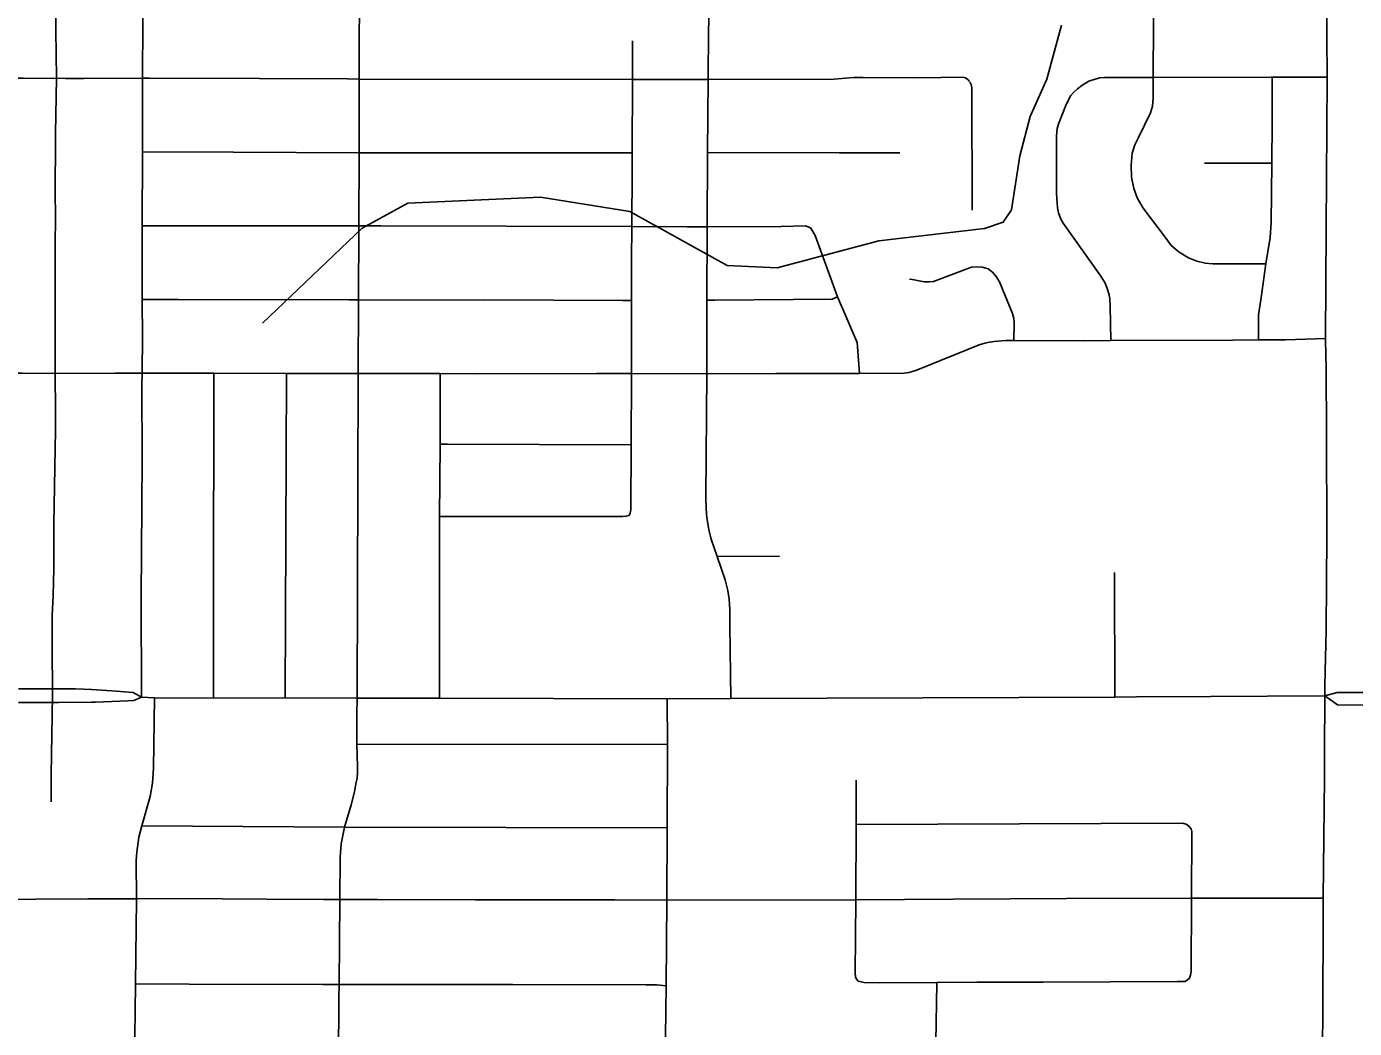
# Model space of a CAD drawing. Extents: x -1403959 to 81668, y -1400582 to 11018.
# Drawn here: x 7289.9 to 7387.6, y 9182.5 to 9256.3 of the extents above; entities that cross this region are included whole.
import ezdxf

# ---------------------------------------------------------------- set-up
doc = ezdxf.new("R2010")
doc.units = 0
for name, color, linetype in [('tdCiSectNmbr', 7, 'Continuous'), ('tdCiSectTwpRng', 7, 'Continuous'), ('tdCoDivCarto', 7, 'Continuous'), ('tdCoSurfBitum', 7, 'Continuous')]:
    doc.layers.add(name, color=color, linetype=linetype)

msp = doc.modelspace()

# ---------------------------------------------------------------- linework, layer by layer
at = {"layer": 'tdCiSectNmbr'}
for points in [[(7385.555, 9241.458), (7385.616, 9252.515), (7385.615, 9252.587), (7385.59, 9255.561), (7385.623, 9266.527), (7385.648, 9286.13), (7385.66, 9291.769), (7385.68, 9298.995)], [(7341.68, 9212.233), (7341.68, 9213.391), (7341.621, 9214.137), (7341.526, 9214.776), (7341.337, 9215.569), (7340.733, 9217.285), (7340.307, 9218.552), (7340.119, 9219.278), (7339.977, 9220.142), (7339.918, 9220.793), (7339.894, 9221.646), (7339.977, 9230.73), (7339.989, 9236.116), (7339.989, 9236.153), (7340.001, 9241.518), (7340.001, 9241.569), (7340.036, 9246.975), (7340.037, 9247.028), (7340.072, 9252.412), (7340.107, 9256.031), (7340.143, 9257.386)], [(7385.511, 9233.34), (7385.555, 9241.458)], [(7385.55, 9211.86), (7385.606, 9218.857), (7385.572, 9226.31), (7385.538, 9231.144), (7385.51, 9233.194), (7385.511, 9233.34), (7385.511, 9233.34)], [(7341.732, 9206.827), (7341.68, 9212.233)], [(7385.438, 9207.016), (7385.456, 9207.785), (7385.55, 9211.86)], [(7294.709, 9207.499), (7293.532, 9207.531), (7291.481, 9207.547), (7289.332, 9207.538)], [(7294.699, 9206.557), (7294.995, 9206.561), (7297.365, 9206.656), (7297.826, 9206.688), (7298.381, 9206.915)], [(7298.381, 9206.915), (7297.778, 9207.276), (7296.204, 9207.388), (7294.709, 9207.499)], [(7298.381, 9206.915), (7299.328, 9206.881), (7303.665, 9206.863), (7308.957, 9206.879), (7314.236, 9206.862), (7314.265, 9206.862), (7320.278, 9206.862), (7320.296, 9206.862), (7337.067, 9206.809), (7341.732, 9206.827), (7369.998, 9206.932), (7371.587, 9206.957)], [(7371.587, 9206.957), (7377.047, 9206.98)], [(7377.047, 9206.98), (7385.408, 9207.016)], [(7385.408, 9207.016), (7385.438, 9207.016)], [(7385.43, 9202.888), (7385.438, 9207.016)], [(7385.438, 9207.016), (7386.389, 9206.365), (7392.643, 9206.322)], [(7289.325, 9206.529), (7292.26, 9206.529), (7294.699, 9206.557)], [(7337.082, 9203.444), (7337.067, 9206.809)], [(7336.748, 9131.762), (7336.77, 9137.234), (7336.81, 9150.431), (7336.826, 9156.358), (7336.889, 9162.085), (7336.888, 9167.804), (7336.904, 9173.91), (7336.904, 9173.985), (7336.91, 9179.956), (7336.912, 9180.069), (7336.984, 9185.682), (7337.032, 9191.977), (7337.047, 9197.301), (7337.082, 9203.444)], [(7385.327, 9192.101), (7385.327, 9192.126), (7385.427, 9200.978), (7385.43, 9202.888)], [(7385.017, 9123.12), (7385.026, 9131.485), (7385.085, 9139.502), (7385.142, 9155.497), (7385.143, 9155.918), (7385.145, 9156.253), (7385.207, 9174.013), (7385.208, 9174.092), (7385.266, 9180.075), (7385.337, 9189.643), (7385.327, 9192.101)]]:
    msp.add_lwpolyline(points, dxfattribs=at)
at = {"layer": 'tdCiSectTwpRng'}
for points in [[(7314.314, 9230.753), (7314.346, 9236.146), (7314.346, 9236.175), (7314.361, 9241.556), (7314.362, 9241.635), (7314.391, 9246.996), (7314.405, 9251.405), (7314.406, 9252.441), (7314.408, 9260.613), (7314.446, 9269.458), (7314.449, 9271.712), (7314.449, 9271.762), (7314.451, 9274.143), (7314.455, 9277.243), (7314.455, 9277.262)], [(7298.419, 9230.79), (7298.444, 9233.512), (7298.438, 9236.111), (7298.438, 9236.199), (7298.425, 9241.545), (7298.425, 9241.633), (7298.448, 9247.008), (7298.448, 9247.073), (7298.447, 9252.426), (7298.448, 9252.511), (7298.49, 9260.775)], [(7381.115, 9238.837), (7377.206, 9238.845), (7376.637, 9238.889), (7376.035, 9239.023), (7375.422, 9239.269), (7374.742, 9239.682), (7374.155, 9240.194), (7373.709, 9240.79), (7372.092, 9242.944), (7371.669, 9243.635), (7371.401, 9244.387), (7371.223, 9245.212), (7371.201, 9246.094), (7371.278, 9246.982), (7371.468, 9247.584), (7371.736, 9248.131), (7372.628, 9249.939), (7372.762, 9250.441), (7372.812, 9251.054), (7372.812, 9252.561), (7372.841, 9256.553), (7372.84, 9256.988), (7372.682, 9258.375), (7372.669, 9258.465)], [(7334.41, 9225.514), (7334.426, 9230.657), (7334.426, 9230.746), (7334.434, 9236.126), (7334.439, 9239.146), (7334.457, 9241.577), (7334.488, 9245.731), (7334.49, 9247), (7334.496, 9252.395), (7334.499, 9255.248)], [(7288.75, 9252.5), (7289.25, 9252.501), (7289.661, 9252.5), (7292.776, 9252.489)], [(7292.776, 9252.489), (7294.143, 9252.482), (7298.448, 9252.511), (7298.976, 9252.515), (7307.058, 9252.486), (7313.53, 9252.46), (7314.406, 9252.441), (7334.473, 9252.395), (7334.496, 9252.395), (7340.072, 9252.412), (7349.338, 9252.422), (7349.644, 9252.46), (7350.766, 9252.555), (7351.489, 9252.555), (7355.583, 9252.531), (7358.822, 9252.574), (7359.013, 9252.524), (7359.205, 9252.374), (7359.305, 9252.255)], [(7359.494, 9242.786), (7359.484, 9251.717), (7359.472, 9251.824), (7359.454, 9251.911), (7359.421, 9252.011), (7359.379, 9252.131), (7359.339, 9252.216)], [(7366.96, 9251.454), (7367.249, 9251.707), (7367.563, 9251.955), (7368.082, 9252.273), (7368.55, 9252.44), (7368.902, 9252.524), (7369.249, 9252.544), (7372.812, 9252.561), (7381.512, 9252.567), (7381.567, 9252.568), (7384.902, 9252.583), (7385.563, 9252.586)], [(7380.747, 9236.176), (7381.115, 9238.837), (7381.432, 9240.767), (7381.51, 9241.861), (7381.542, 9246.239), (7381.564, 9249.237), (7381.566, 9252.016), (7381.567, 9252.568)], [(7369.637, 9236.221), (7369.581, 9236.552), (7369.459, 9236.954), (7369.291, 9237.4), (7368.968, 9237.919), (7366.194, 9241.83), (7366.016, 9242.131), (7365.86, 9242.577), (7365.782, 9242.968), (7365.748, 9243.29), (7365.715, 9244.026), (7365.715, 9248.267), (7365.759, 9248.791), (7365.871, 9249.193), (7366.424, 9250.554), (7366.766, 9251.216), (7366.96, 9251.454)], [(7298.448, 9247.073), (7305.151, 9247.048), (7314.391, 9246.996), (7334.454, 9247), (7334.49, 9247)], [(7340.037, 9247.028), (7349.702, 9247.015), (7354.176, 9246.996)], [(7376.588, 9246.239), (7381.486, 9246.239), (7381.542, 9246.239)], [(7298.425, 9241.633), (7314.362, 9241.635), (7315.979, 9241.635), (7334.457, 9241.577), (7338.497, 9241.564), (7340.001, 9241.569), (7345.415, 9241.588), (7347.252, 9241.635), (7347.526, 9241.515)], [(7351.206, 9230.768), (7351.044, 9233.048), (7349.597, 9236.404), (7347.943, 9240.92), (7347.633, 9241.468), (7347.526, 9241.515)], [(7362.575, 9233.176), (7362.588, 9234.485), (7362.557, 9234.818), (7362.464, 9235.175), (7361.504, 9237.501), (7361.275, 9237.9), (7361.003, 9238.215), (7360.689, 9238.453), (7360.496, 9238.521), (7360.23, 9238.581), (7359.808, 9238.606), (7359.442, 9238.58), (7356.658, 9237.535), (7356.343, 9237.509), (7355.97, 9237.518), (7355.103, 9237.671), (7354.895, 9237.71)], [(7339.989, 9236.153), (7340.577, 9236.157), (7349.188, 9236.224), (7349.597, 9236.404)], [(7369.693, 9233.18), (7369.659, 9235.73), (7369.637, 9236.221)], [(7298.438, 9236.199), (7299.01, 9236.198), (7301.077, 9236.196), (7313.65, 9236.181), (7314.346, 9236.175), (7316.003, 9236.16), (7323.615, 9236.189), (7333.765, 9236.14), (7334.404, 9236.126), (7334.434, 9236.126)], [(7380.559, 9233.225), (7380.557, 9234.535), (7380.579, 9235.082), (7380.747, 9236.176)], [(7292.602, 9230.754), (7296.423, 9230.793), (7298.419, 9230.79), (7302.268, 9230.786), (7303.707, 9230.781), (7309.038, 9230.765), (7312.147, 9230.756), (7314.314, 9230.753), (7320.346, 9230.747), (7322.967, 9230.744), (7331.863, 9230.753), (7334.426, 9230.746), (7339.977, 9230.73), (7345.05, 9230.758), (7351.206, 9230.768), (7354.487, 9230.774), (7354.831, 9230.838), (7355.348, 9230.99), (7360.026, 9232.878), (7360.421, 9232.992), (7360.765, 9233.069), (7361.109, 9233.107), (7361.974, 9233.177), (7362.575, 9233.176), (7367.719, 9233.171), (7369.693, 9233.18), (7378.667, 9233.218), (7380.559, 9233.225), (7382.545, 9233.233), (7385.511, 9233.34)], [(7288.698, 9230.792), (7289.159, 9230.79), (7289.623, 9230.785), (7292.602, 9230.754)], [(7298.381, 9206.915), (7298.364, 9214.281), (7298.419, 9224.437), (7298.411, 9229.882), (7298.419, 9230.79)], [(7303.665, 9206.863), (7303.686, 9213.558), (7303.707, 9230.754), (7303.707, 9230.781)], [(7308.957, 9206.879), (7309.038, 9230.716), (7309.038, 9230.765)], [(7314.236, 9206.862), (7314.314, 9230.732), (7314.314, 9230.753)], [(7320.299, 9220.219), (7320.346, 9225.499), (7320.346, 9225.566), (7320.346, 9230.688), (7320.346, 9230.747)], [(7320.346, 9225.566), (7320.902, 9225.564), (7334.41, 9225.514)], [(7334.266, 9220.307), (7334.345, 9220.473), (7334.384, 9220.71), (7334.41, 9225.514)], [(7320.296, 9206.862), (7320.3, 9207.698), (7320.317, 9211.491), (7320.299, 9220.219)], [(7320.299, 9220.219), (7333.777, 9220.228), (7334.029, 9220.244), (7334.266, 9220.307)], [(7340.733, 9217.285), (7345.312, 9217.32)], [(7369.998, 9206.932), (7369.981, 9216.095)], [(7392.575, 9207.265), (7386.365, 9207.273), (7385.438, 9207.016)], [(7297.827, 9173.967), (7297.873, 9180.039), (7297.934, 9185.749), (7297.935, 9185.821), (7298, 9192.016), (7298, 9192.086), (7297.995, 9194.896), (7298.041, 9195.511), (7298.179, 9196.616), (7298.409, 9197.457), (7299.023, 9199.62), (7299.177, 9200.587), (7299.269, 9201.709), (7299.328, 9206.881)], [(7313.313, 9197.348), (7313.795, 9198.989), (7314.057, 9199.968), (7314.154, 9200.535), (7314.237, 9200.957), (7314.276, 9201.384), (7314.271, 9201.814), (7314.216, 9203.459), (7314.232, 9205.673), (7314.236, 9206.862)], [(7314.216, 9203.459), (7337.082, 9203.444)], [(7351.082, 9186.05), (7350.985, 9186.168), (7350.922, 9186.346), (7350.901, 9186.61), (7350.936, 9192.007), (7350.975, 9197.56), (7350.962, 9200.823)], [(7298.409, 9197.457), (7313.313, 9197.348), (7337.047, 9197.301)], [(7312.914, 9185.769), (7312.968, 9191.991), (7312.969, 9192.029), (7312.996, 9195.179), (7313.078, 9196.12), (7313.313, 9197.348)], [(7350.975, 9197.56), (7375.002, 9197.64), (7375.153, 9197.609)], [(7375.633, 9192.085), (7375.633, 9192.118), (7375.668, 9197.046), (7375.608, 9197.23), (7375.442, 9197.438), (7375.258, 9197.587), (7375.153, 9197.609)], [(7288.99, 9192.016), (7289.029, 9192.016), (7290.597, 9192.061), (7294.441, 9192.077), (7298, 9192.086), (7301.092, 9192.094), (7307.58, 9192.045), (7311.765, 9192.029), (7312.969, 9192.029)], [(7312.969, 9192.029), (7315.755, 9192.029), (7322.925, 9192.013), (7333.193, 9192.013), (7337.032, 9191.977)], [(7337.032, 9191.977), (7350.936, 9192.007), (7358.092, 9192.061), (7366.445, 9192.094), (7375.633, 9192.118), (7378.773, 9192.126), (7385.327, 9192.126)], [(7374.93, 9185.987), (7375.161, 9185.991), (7375.339, 9186.107), (7375.481, 9186.241), (7375.57, 9186.455), (7375.613, 9186.736), (7375.633, 9192.085)], [(7297.935, 9185.821), (7301.894, 9185.796), (7311.737, 9185.78), (7311.732, 9185.778), (7312.914, 9185.769)], [(7312.89, 9174.002), (7312.872, 9179.984), (7312.873, 9180.087), (7312.908, 9184.909), (7312.913, 9185.699), (7312.914, 9185.769)], [(7312.914, 9185.769), (7313.534, 9185.765), (7325.668, 9185.765), (7335.48, 9185.749), (7336.275, 9185.733), (7336.984, 9185.682)], [(7351.082, 9186.05), (7351.109, 9186.016), (7351.559, 9185.918), (7352.698, 9185.902), (7356.89, 9185.921), (7359.847, 9185.934), (7364.735, 9185.934), (7374.605, 9185.981), (7374.93, 9185.987)], [(7356.799, 9180.071), (7356.889, 9185.848), (7356.89, 9185.921)]]:
    msp.add_lwpolyline(points, dxfattribs=at)
at = {"layer": 'tdCoDivCarto'}
msp.add_lwpolyline([(7292.086, 9259.166), (7292.086, 9256.042), (7292.12, 9252.495), (7292.062, 9248.427), (7292.062, 9247.477), (7292.035, 9244.559), (7292.044, 9241.848), (7292.035, 9240.675), (7292.035, 9238.003), (7292.035, 9235.528), (7292.035, 9234.407), (7292.028, 9230.801), (7292.054, 9227.891), (7292.054, 9226.598), (7292.002, 9223.836), (7291.935, 9219.642), (7291.935, 9217.816), (7291.935, 9216.401), (7291.889, 9214.409), (7291.806, 9212.904), (7291.806, 9211.799), (7291.802, 9210.774), (7291.837, 9207.067), (7291.724, 9201.23), (7291.724, 9199.223)], dxfattribs=at)
at = {"layer": 'tdCoSurfBitum'}
msp.add_lwpolyline([(7307.271, 9234.454), (7314.604, 9241.471), (7317.965, 9243.301), (7327.738, 9243.751), (7334.304, 9242.678), (7341.479, 9238.704), (7345.143, 9238.548), (7352.627, 9240.528), (7360.415, 9241.438), (7361.79, 9241.895), (7362.401, 9242.811), (7363.014, 9246.779), (7363.778, 9249.679), (7365.002, 9252.426), (7366.072, 9256.395)], dxfattribs=at)

doc.saveas('drawing.dxf')
